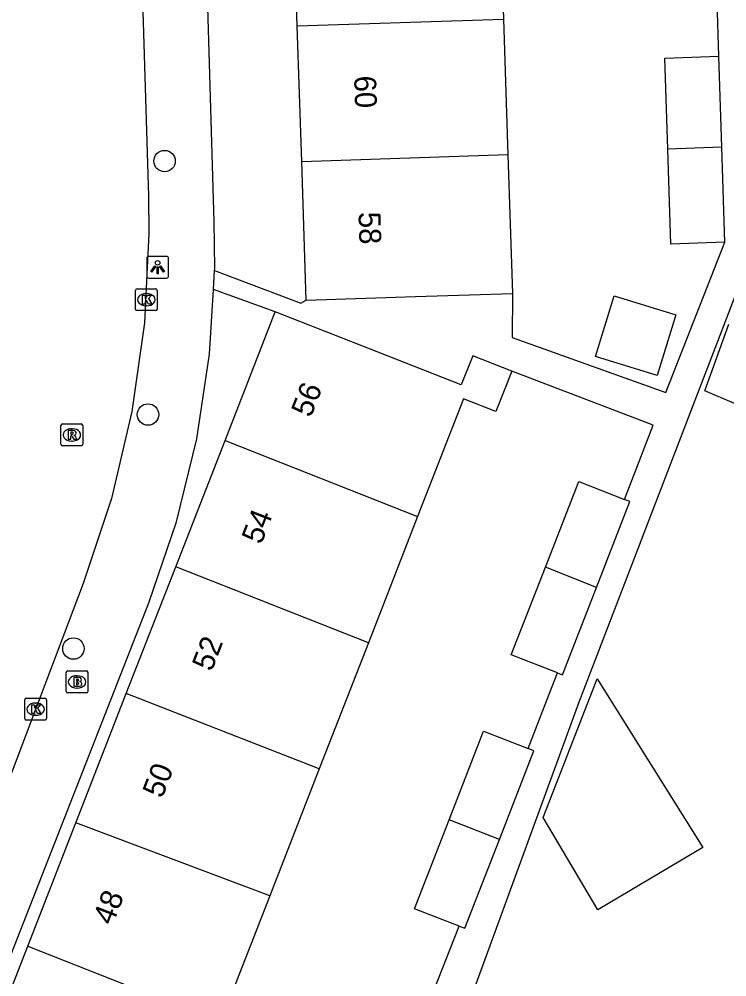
# Model space of a CAD drawing. Extents: x 161253 to 161848, y 384872 to 385383.
# Drawn here: x 161649.49 to 161681.82, y 385198.45 to 385242.2 of the extents above; entities that cross this region are included whole.
import ezdxf

# ---------------------------------------------------------------- set-up
doc = ezdxf.new("R2010")
doc.units = 0
for name, color, linetype in [('IMGEO_Boom', 7, 'Continuous'), ('IMGEO_Brandkraan', 7, 'Continuous'), ('IMGEO_Kolk', 7, 'Continuous'), ('IMGEO_Lichtpunt', 7, 'Continuous'), ('IMGEO_Pand', 7, 'Continuous'), ('IMGEO_Pand_nummerreeks', 7, 'Continuous'), ('IMGEO_Rijbaan_lokaal_open', 7, 'Continuous'), ('IMGEO_Rioolput', 7, 'Continuous'), ('IMGEO_Voetpad_open', 7, 'Continuous')]:
    doc.layers.add(name, color=color, linetype=linetype)

msp = doc.modelspace()

# ---------------------------------------------------------------- linework, layer by layer
at = {"layer": 'IMGEO_Boom'}
for centre in [(161656.134, 385235.715), (161655.378, 385224.138), (161651.972, 385213.449)]:
    msp.add_circle(centre, 0.489, dxfattribs=at)
at = {"layer": 'IMGEO_Brandkraan'}
for p, q in [((161651.637, 385211.498), (161651.637, 385212.35)), ((161651.712, 385212.424), (161652.564, 385212.424)), ((161652.638, 385212.35), (161652.638, 385211.498)), ((161652.125, 385212.204), (161652.15, 385212.204)), ((161652.564, 385211.424), (161651.712, 385211.424)), ((161652.148, 385211.644), (161652.123, 385211.644))]:
    msp.add_line(p, q, dxfattribs=at)
for points in [[(161651.637, 385211.498), (161651.637, 385212.35)], [(161651.712, 385212.424), (161652.564, 385212.424)], [(161652.638, 385212.35), (161652.638, 385211.498)], [(161651.985, 385212.124), (161651.985, 385211.724), (161652.198, 385211.724)], [(161652.216, 385212.124), (161651.985, 385212.124)], [(161652.164, 385212.043), (161652.11, 385212.043), (161652.11, 385211.967)], [(161652.11, 385211.967), (161652.163, 385211.967)], [(161652.172, 385211.891), (161652.11, 385211.891), (161652.11, 385211.81)], [(161652.564, 385211.424), (161651.712, 385211.424)], [(161652.11, 385211.81), (161652.172, 385211.81)]]:
    msp.add_lwpolyline(points, dxfattribs=at)
for centre, radius, start, end in [((161651.714, 385212.348), 0.0765, 91.552, 178.448), ((161651.714, 385212.348), 0.0765, 91.552, 178.448), ((161652.562, 385212.348), 0.0765, 1.552, 88.448), ((161652.562, 385212.348), 0.0765, 1.552, 88.448), ((161652.165, 385212.005), 0.0379, 267.8285, 90.9355), ((161652.173, 385211.85), 0.0404, 269.8759, 90.5077), ((161652.22, 385211.979), 0.145, 59.4692, 91.5367), ((161652.245, 385212.026), 0.0922, 285.5137, 58.1501), ((161652.25, 385211.834), 0.105, 301.3115, 78.989), ((161651.714, 385211.5), 0.0765, 181.552, 268.448), ((161651.714, 385211.5), 0.0765, 181.552, 268.448), ((161652.204, 385211.975), 0.251, 268.6676, 293.5347), ((161652.562, 385211.5), 0.0765, 271.552, 358.448), ((161652.562, 385211.5), 0.0765, 271.552, 358.448)]:
    msp.add_arc(centre, radius, start, end, dxfattribs=at)
for centre, major_axis, ratio, start_param, end_param in [((161652.124, 385211.924), (-0.387, 0.002), 0.722429, 4.712389, 7.853982), ((161652.149, 385211.924), (-0.39, 0.002), 0.717154, 1.570796, 4.712389)]:
    msp.add_ellipse(centre, major_axis=major_axis, ratio=ratio, start_param=start_param, end_param=end_param, dxfattribs=at)
at = {"layer": 'IMGEO_Kolk'}
for p, q in [((161654.803, 385228.957), (161654.803, 385229.809)), ((161654.878, 385229.883), (161655.73, 385229.883)), ((161655.804, 385229.809), (161655.804, 385228.957)), ((161655.291, 385229.663), (161655.316, 385229.663)), ((161655.314, 385229.103), (161655.289, 385229.103)), ((161655.73, 385228.883), (161654.878, 385228.883)), ((161649.746, 385210.252), (161649.746, 385211.104)), ((161649.821, 385211.178), (161650.673, 385211.178)), ((161650.747, 385211.104), (161650.747, 385210.252)), ((161650.234, 385210.958), (161650.259, 385210.958)), ((161650.673, 385210.178), (161649.821, 385210.178)), ((161650.257, 385210.398), (161650.232, 385210.398))]:
    msp.add_line(p, q, dxfattribs=at)
for points in [[(161654.803, 385228.957), (161654.803, 385229.809)], [(161654.878, 385229.883), (161655.73, 385229.883)], [(161655.804, 385229.809), (161655.804, 385228.957)], [(161655.124, 385229.583), (161655.247, 385229.583), (161655.247, 385229.432), (161655.377, 385229.583), (161655.541, 385229.583), (161655.395, 385229.432), (161655.548, 385229.183), (161655.396, 385229.183), (161655.311, 385229.347), (161655.247, 385229.28), (161655.247, 385229.183), (161655.124, 385229.183), (161655.124, 385229.583)], [(161655.73, 385228.883), (161654.878, 385228.883)], [(161649.746, 385210.252), (161649.746, 385211.104)], [(161649.821, 385211.178), (161650.673, 385211.178)], [(161650.747, 385211.104), (161650.747, 385210.252)], [(161650.067, 385210.878), (161650.19, 385210.878), (161650.19, 385210.727), (161650.32, 385210.878), (161650.484, 385210.878), (161650.338, 385210.727), (161650.491, 385210.478), (161650.339, 385210.478), (161650.254, 385210.642), (161650.19, 385210.575), (161650.19, 385210.478), (161650.067, 385210.478), (161650.067, 385210.878)], [(161650.673, 385210.178), (161649.821, 385210.178)]]:
    msp.add_lwpolyline(points, dxfattribs=at)
for centre, start, end in [((161654.88, 385229.807), 91.552, 178.448), ((161654.88, 385229.807), 91.552, 178.448), ((161655.728, 385229.807), 1.552, 88.448), ((161655.728, 385229.807), 1.552, 88.448), ((161654.88, 385228.959), 181.552, 268.448), ((161654.88, 385228.959), 181.552, 268.448), ((161655.728, 385228.959), 271.552, 358.448), ((161655.728, 385228.959), 271.552, 358.448), ((161649.823, 385211.102), 91.552, 178.448), ((161649.823, 385211.102), 91.552, 178.448), ((161650.671, 385211.102), 1.552, 88.448), ((161650.671, 385211.102), 1.552, 88.448), ((161649.823, 385210.254), 181.552, 268.448), ((161649.823, 385210.254), 181.552, 268.448), ((161650.671, 385210.254), 271.552, 358.448), ((161650.671, 385210.254), 271.552, 358.448)]:
    msp.add_arc(centre, 0.0765, start, end, dxfattribs=at)
for centre, major_axis, ratio, start_param, end_param in [((161655.29, 385229.383), (-0.387, 0.002), 0.722429, 4.712389, 7.853982), ((161655.315, 385229.383), (-0.39, 0.002), 0.717154, 1.570796, 4.712389), ((161650.233, 385210.678), (-0.387, 0.002), 0.722429, 4.712389, 7.853982), ((161650.258, 385210.678), (-0.39, 0.002), 0.717154, 1.570796, 4.712389)]:
    msp.add_ellipse(centre, major_axis=major_axis, ratio=ratio, start_param=start_param, end_param=end_param, dxfattribs=at)
at = {"layer": 'IMGEO_Lichtpunt'}
for p, q in [((161655.321, 385231.268), (161655.321, 385230.461)), ((161655.321, 385231.268), (161655.321, 385230.461)), ((161656.223, 385231.363), (161655.415, 385231.363)), ((161656.223, 385231.363), (161655.415, 385231.363)), ((161656.317, 385230.461), (161656.317, 385231.268)), ((161656.317, 385230.461), (161656.317, 385231.268)), ((161655.415, 385230.367), (161656.223, 385230.367)), ((161655.415, 385230.367), (161656.223, 385230.367))]:
    msp.add_line(p, q, dxfattribs=at)
for points in [[(161655.695, 385230.932), (161655.734, 385230.904), (161655.546, 385230.642), (161655.508, 385230.669), (161655.695, 385230.932)], [(161655.797, 385230.884), (161655.844, 385230.884), (161655.844, 385230.562), (161655.797, 385230.562), (161655.797, 385230.884)], [(161655.907, 385230.904), (161655.945, 385230.931), (161656.132, 385230.669), (161656.093, 385230.641), (161655.907, 385230.904)]]:
    msp.add_lwpolyline(points, dxfattribs=at)
msp.add_circle((161655.82, 385231.066), 0.0994, dxfattribs=at)
for centre, start, end in [((161655.415, 385231.268), 90, 180), ((161655.415, 385231.268), 90, 180), ((161656.223, 385231.268), 0, 90), ((161656.223, 385231.268), 0, 90), ((161655.415, 385230.461), 180, 270), ((161655.415, 385230.461), 180, 270), ((161656.223, 385230.461), 270, 0), ((161656.223, 385230.461), 270, 360)]:
    msp.add_arc(centre, 0.0946, start, end, dxfattribs=at)
at = {"layer": 'IMGEO_Pand'}
for points in [[(161671.419, 385248.399), (161671.618, 385242.191)], [(161662.198, 385241.893), (161661.999, 385248.082)], [(161662.198, 385241.893), (161671.618, 385242.191)], [(161671.618, 385242.191), (161671.817, 385236.003)], [(161662.398, 385235.674), (161662.198, 385241.893)], [(161679.119, 385236.258), (161678.986, 385240.421), (161681.454, 385240.5)], [(161681.587, 385236.344), (161681.454, 385240.5)], [(161671.817, 385236.003), (161662.398, 385235.674)], [(161671.817, 385236.003), (161672.021, 385229.67)], [(161681.587, 385236.344), (161679.119, 385236.258)], [(161681.726, 385232.005), (161679.258, 385231.926), (161679.119, 385236.258)], [(161681.726, 385232.005), (161681.587, 385236.344)], [(161662.601, 385229.367), (161662.398, 385235.674)], [(161662.601, 385229.367), (161667.599, 385229.528), (161672.021, 385229.67)], [(161679.487, 385228.694), (161678.64, 385225.927), (161675.825, 385226.788), (161676.672, 385229.556), (161679.487, 385228.694)], [(161658.899, 385222.955), (161661.19, 385228.826)], [(161672, 385226.124), (161670.213, 385226.825), (161669.69, 385225.492), (161665.845, 385227), (161661.19, 385228.826)], [(161683.526, 385224.057), (161680.812, 385225.226), (161681.909, 385228.266)], [(161672, 385226.124), (161671.272, 385224.269), (161669.782, 385224.85), (161667.689, 385219.474)], [(161656.644, 385217.179), (161658.899, 385222.955)], [(161658.899, 385222.955), (161667.689, 385219.474)], [(161673.528, 385217.161), (161675.054, 385221.077), (161677.143, 385220.263)], [(161675.861, 385216.238), (161677.391, 385220.166), (161677.143, 385220.263)], [(161667.689, 385219.474), (161665.444, 385213.711)], [(161654.386, 385211.393), (161656.644, 385217.179)], [(161665.444, 385213.711), (161656.644, 385217.179)], [(161674.081, 385212.343), (161671.972, 385213.165), (161673.528, 385217.161)], [(161675.861, 385216.238), (161673.528, 385217.161)], [(161674.081, 385212.343), (161674.309, 385212.254), (161675.861, 385216.238)], [(161665.444, 385213.711), (161663.199, 385207.948)], [(161675.927, 385201.511), (161673.421, 385205.729), (161675.889, 385212.066), (161680.718, 385204.358), (161675.927, 385201.511)], [(161652.083, 385205.494), (161654.386, 385211.393)], [(161663.199, 385207.948), (161654.386, 385211.393)], [(161669.129, 385205.63), (161670.704, 385209.674), (161672.738, 385208.882)], [(161671.426, 385204.732), (161673.002, 385208.779), (161672.738, 385208.882)], [(161663.199, 385207.948), (161660.94, 385202.148)], [(161649.884, 385199.859), (161652.083, 385205.494)], [(161660.94, 385202.148), (161652.083, 385205.494)], [(161669.584, 385200.772), (161667.546, 385201.566), (161669.129, 385205.63)], [(161671.426, 385204.732), (161669.129, 385205.63)], [(161669.584, 385200.772), (161669.844, 385200.671), (161671.426, 385204.732)], [(161660.94, 385202.148), (161658.696, 385196.386)], [(161647.622, 385194.063), (161649.884, 385199.859)], [(161649.884, 385199.859), (161658.696, 385196.386)]]:
    msp.add_lwpolyline(points, dxfattribs=at)
at = {"layer": 'IMGEO_Rijbaan_lokaal_open'}
msp.add_lwpolyline([(161654.892, 385250.594), (161654.91, 385250), (161655.402, 385234.118), (161655.423, 385232.416), (161655.214, 385228.331), (161654.641, 385224.281), (161653.708, 385220.298), (161652.424, 385216.415), (161648.956, 385207.28), (161641.438, 385187.982)], dxfattribs=at)
at = {"layer": 'IMGEO_Rioolput'}
for p, q in [((161651.475, 385223.706), (161652.327, 385223.706)), ((161651.4, 385222.78), (161651.4, 385223.632)), ((161651.888, 385223.486), (161651.913, 385223.486)), ((161652.401, 385223.632), (161652.401, 385222.78)), ((161651.911, 385222.926), (161651.886, 385222.926)), ((161652.327, 385222.706), (161651.475, 385222.706))]:
    msp.add_line(p, q, dxfattribs=at)
for points in [[(161651.475, 385223.706), (161652.327, 385223.706)], [(161651.4, 385222.78), (161651.4, 385223.632)], [(161651.989, 385223.404), (161651.737, 385223.406), (161651.737, 385223.006)], [(161651.915, 385223.325), (161651.861, 385223.325), (161651.861, 385223.244)], [(161651.861, 385223.244), (161651.913, 385223.244)], [(161652.401, 385223.632), (161652.401, 385222.78)], [(161651.737, 385223.006), (161651.861, 385223.006), (161651.861, 385223.168), (161651.872, 385223.168)], [(161651.919, 385223.139), (161651.99, 385223.006), (161652.13, 385223.006), (161652.065, 385223.132)], [(161652.327, 385222.706), (161651.475, 385222.706)]]:
    msp.add_lwpolyline(points, dxfattribs=at)
for centre, radius, start, end in [((161651.477, 385223.63), 0.0765, 91.552, 178.448), ((161651.477, 385223.63), 0.0765, 91.552, 178.448), ((161652.325, 385223.63), 0.0765, 1.552, 88.448), ((161652.325, 385223.63), 0.0765, 1.552, 88.448), ((161651.897, 385223.433), 0.19, 274.7715, 282.9687), ((161651.921, 385223.229), 0.0964, 77.0061, 93.1865), ((161651.935, 385223.286), 0.0378, 276.6634, 79.6772), ((161651.988, 385223.294), 0.109, 350.3612, 89.416), ((161651.986, 385223.294), 0.112, 277.5842, 350.9817), ((161651.871, 385223.115), 0.0533, 26.0293, 88.6989), ((161651.97, 385223.079), 0.108, 29.5134, 73.7905), ((161651.477, 385222.782), 0.0765, 181.552, 268.448), ((161651.477, 385222.782), 0.0765, 181.552, 268.448), ((161652.325, 385222.782), 0.0765, 271.552, 358.448), ((161652.325, 385222.782), 0.0765, 271.552, 358.448)]:
    msp.add_arc(centre, radius, start, end, dxfattribs=at)
for centre, major_axis, ratio, start_param, end_param in [((161651.887, 385223.206), (-0.387, 0.002), 0.722429, 4.712389, 7.853982), ((161651.912, 385223.206), (-0.39, 0.002), 0.717154, 1.570796, 4.712389)]:
    msp.add_ellipse(centre, major_axis=major_axis, ratio=ratio, start_param=start_param, end_param=end_param, dxfattribs=at)
at = {"layer": 'IMGEO_Voetpad_open'}
for points in [[(161658.419, 385230.719), (161658.424, 385230.801), (161658.405, 385232.944), (161657.898, 385250), (161656.802, 385286.862)], [(161682.238, 385246.832), (161682.53, 385241.305), (161682.914, 385232.531), (161682.914, 385231.431), (161675.04, 385210.948), (161669.768, 385196.541)], [(161681.454, 385240.5), (161681.326, 385244.488)], [(161672.021, 385229.67), (161672.019, 385227.661), (161679.034, 385225.151), (161681.726, 385232.005)], [(161658.366, 385229.85), (161658.419, 385230.719)], [(161658.419, 385230.719), (161662.363, 385229.226), (161662.601, 385229.367)], [(161642.519, 385182.649), (161655.412, 385215.533), (161656.675, 385219.233), (161657.602, 385223.032), (161658.187, 385226.898), (161658.366, 385229.85)], [(161661.19, 385228.826), (161658.366, 385229.85)], [(161677.143, 385220.263), (161678.452, 385223.647), (161672, 385226.124)], [(161672.738, 385208.882), (161673.599, 385211.097), (161674.081, 385212.343)], [(161668.241, 385197.319), (161669.584, 385200.772)]]:
    msp.add_lwpolyline(points, dxfattribs=at)

# ---------------------------------------------------------------- texts
at = {"layer": 'IMGEO_Pand_nummerreeks'}
for s, rotation, p in [('60', 271.8432, (161664.793, 385239.604)), ('58', 271.8432, (161664.993, 385233.382)), ('56', 68.6805, (161662.814, 385223.964)), ('54', 68.679, (161660.549, 385218.164)), ('52', 68.679, (161658.284, 385212.362)), ('50', 68.679, (161656.023, 385206.567)), ('48', 68.679, (161653.759, 385200.767))]:
    msp.add_text(s, height=1, rotation=rotation, dxfattribs=at).set_placement(p)

doc.saveas('drawing.dxf')
